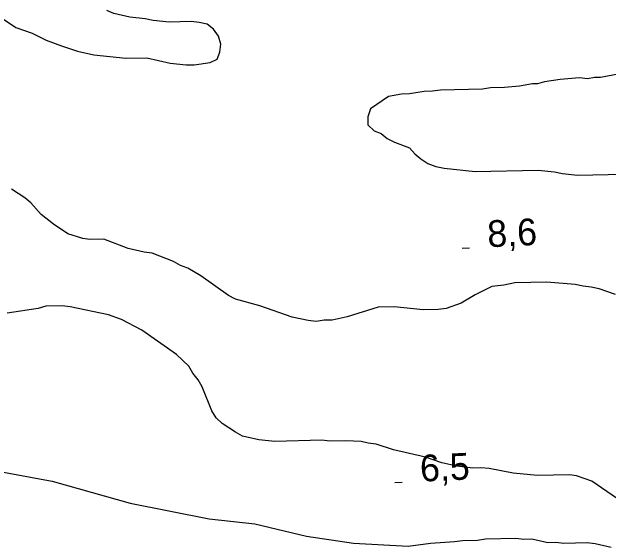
# Model space of a CAD drawing. Extents: x 336540 to 340074, y 5572036 to 5573747.
# Drawn here: x 337020.3 to 337087.2, y 5572949.4 to 5573009.5 of the extents above; entities that cross this region are included whole.
import ezdxf

# ---------------------------------------------------------------- set-up
doc = ezdxf.new("R2010")
doc.units = 0
doc.layers.add('Niveau 2', color=7, linetype='Continuous')
doc.layers.add('Niveau 3', color=7, linetype='Continuous')

msp = doc.modelspace()

# ---------------------------------------------------------------- linework, layer by layer
at = {"layer": 'Niveau 2'}
for points in [[(337033.56, 5573008.94), (337031.75, 5573009.35), (337030.95, 5573009.67)], [(337019.15, 5573008.84), (337020.75, 5573007.75), (337022.57, 5573007.11), (337024.16, 5573006.36), (337025.86, 5573005.72), (337027.68, 5573005.09), (337029.49, 5573004.68), (337033.1, 5573004.31), (337035.46, 5573004.37), (337038.06, 5573003.75), (337039.87, 5573003.57), (337040.77, 5573003.59), (337042.56, 5573003.85), (337043.34, 5573004.21), (337043.66, 5573005), (337043.75, 5573005.91), (337043.51, 5573006.8), (337042.93, 5573007.58), (337042.24, 5573008.12), (337041.34, 5573008.33), (337040.43, 5573008.42), (337037.96, 5573008.36), (337036.15, 5573008.55), (337035.25, 5573008.75), (337033.56, 5573008.94)], [(337089.74, 5573002.79), (337086.38, 5573002.15), (337085.71, 5573002.14), (337084.92, 5573002.01), (337084.02, 5573002.1), (337081.88, 5573001.94), (337080.09, 5573001.67), (337079.31, 5573001.43), (337078.74, 5573001.42), (337077.29, 5573001.16), (337075.6, 5573001.01), (337074.03, 5573000.97), (337073.13, 5573000.84), (337068.41, 5573000.73), (337067.51, 5573000.6), (337066.61, 5573000.58), (337064.93, 5573000.31), (337064.03, 5573000.29), (337062.57, 5573000.03), (337060.58, 5572998.64)], [(337060.58, 5572998.64), (337060.26, 5572997.73), (337060.28, 5572996.83), (337060.97, 5572996.17), (337061.76, 5572995.85), (337062.45, 5572995.3), (337063.25, 5572994.87), (337064.95, 5572994.24), (337065.53, 5572993.57), (337066.22, 5572993.03), (337067.02, 5572992.48), (337067.92, 5572992.16), (337068.83, 5572991.96), (337072.33, 5572991.59), (337079.41, 5572991.75), (337081.22, 5572991.57), (337082.12, 5572991.36), (337083.82, 5572991.18), (337088.99, 5572991.29)], [(337088.06, 5572977.77), (337086.24, 5572978.4), (337085.34, 5572978.61), (337084.43, 5572978.7), (337083.53, 5572978.9), (337080.37, 5572979.17), (337076.77, 5572979.09), (337075.54, 5572978.83), (337074.19, 5572978.69), (337072.3, 5572977.75), (337070.75, 5572976.81), (337069.07, 5572976.21), (337068.18, 5572976.08), (337066.49, 5572976.04), (337063.22, 5572976.41), (337061.42, 5572976.37), (337057.95, 5572975.28), (337056.27, 5572974.9), (337055.37, 5572974.88), (337054.47, 5572974.75), (337053.57, 5572974.84), (337051.76, 5572975.25), (337048.13, 5572976.52), (337045.42, 5572977.24), (337044.62, 5572977.68), (337041.53, 5572979.86), (337040.05, 5572980.72), (337039.25, 5572981.04), (337038.45, 5572981.48), (337036.07, 5572982.43), (337035.17, 5572982.53), (337033.36, 5572982.93), (337030.63, 5572984), (337029.06, 5572983.96), (337028.27, 5572984.06), (337026.57, 5572984.58), (337024.97, 5572985.67), (337023.59, 5572986.76), (337022.44, 5572988.09), (337021.75, 5572988.63), (337020.26, 5572989.61)], [(337089.4, 5572954.07), (337085.4, 5572956.8), (337083.69, 5572957.43), (337082.9, 5572957.53), (337079.3, 5572957.45), (337076.59, 5572957.72), (337073.88, 5572958.22), (337072.97, 5572958.31), (337072.07, 5572958.29), (337070.27, 5572958.48), (337068.57, 5572958.89), (337066.75, 5572959.52), (337063.13, 5572960.34), (337061.2, 5572960.97), (337060.3, 5572961.07), (337059.5, 5572961.27), (337057.81, 5572961.35), (337056.01, 5572961.31), (337055.11, 5572961.4), (337049.82, 5572961.28), (337048.01, 5572961.46), (337046.2, 5572961.87), (337045.4, 5572962.3), (337043.91, 5572963.28), (337043.22, 5572963.94), (337042.76, 5572964.72), (337041.68, 5572967.4), (337041.21, 5572968.18), (337040.63, 5572968.95), (337040.17, 5572969.73), (337038.78, 5572971.05), (337034.89, 5572973.78), (337032.61, 5572974.97), (337031.14, 5572975.49), (337026.84, 5572976.41), (337025.93, 5572976.5), (337024.13, 5572976.46), (337023.24, 5572976.22), (337019.76, 5572975.69)], [(337018.48, 5572957.99), (337024.83, 5572956.8), (337033.57, 5572954.36), (337042.46, 5572952.59), (337047.57, 5572952.01), (337053.39, 5572950.62), (337058.67, 5572949.86), (337064.8, 5572949.52)], [(337064.8, 5572949.52), (337067.31, 5572949.85), (337070.01, 5572950.02), (337070.91, 5572950.16), (337072.59, 5572950.2), (337073.49, 5572950.33), (337076.87, 5572950.41), (337077.77, 5572950.31), (337078.67, 5572950.33), (337080.48, 5572949.93), (337081.38, 5572949.95), (337082.29, 5572949.85), (337084.88, 5572949.91), (337085.78, 5572949.82), (337087.59, 5572949.41)]]:
    msp.add_lwpolyline(points, dxfattribs=at)
at = {"layer": 'Niveau 3'}
for p, q in [((337070.87, 5572982.98), (337071.67, 5572983.02)), ((337063.31, 5572956.65), (337064.11, 5572956.69))]:
    msp.add_line(p, q, dxfattribs=at)

# ---------------------------------------------------------------- texts
for s, p in [('8,6    ', (337073.75, 5572983.08)), ('6,5    ', (337066.19, 5572956.75))]:
    msp.add_text(s, height=3, rotation=2.7712, dxfattribs=at).set_placement(p)

doc.saveas('drawing.dxf')
